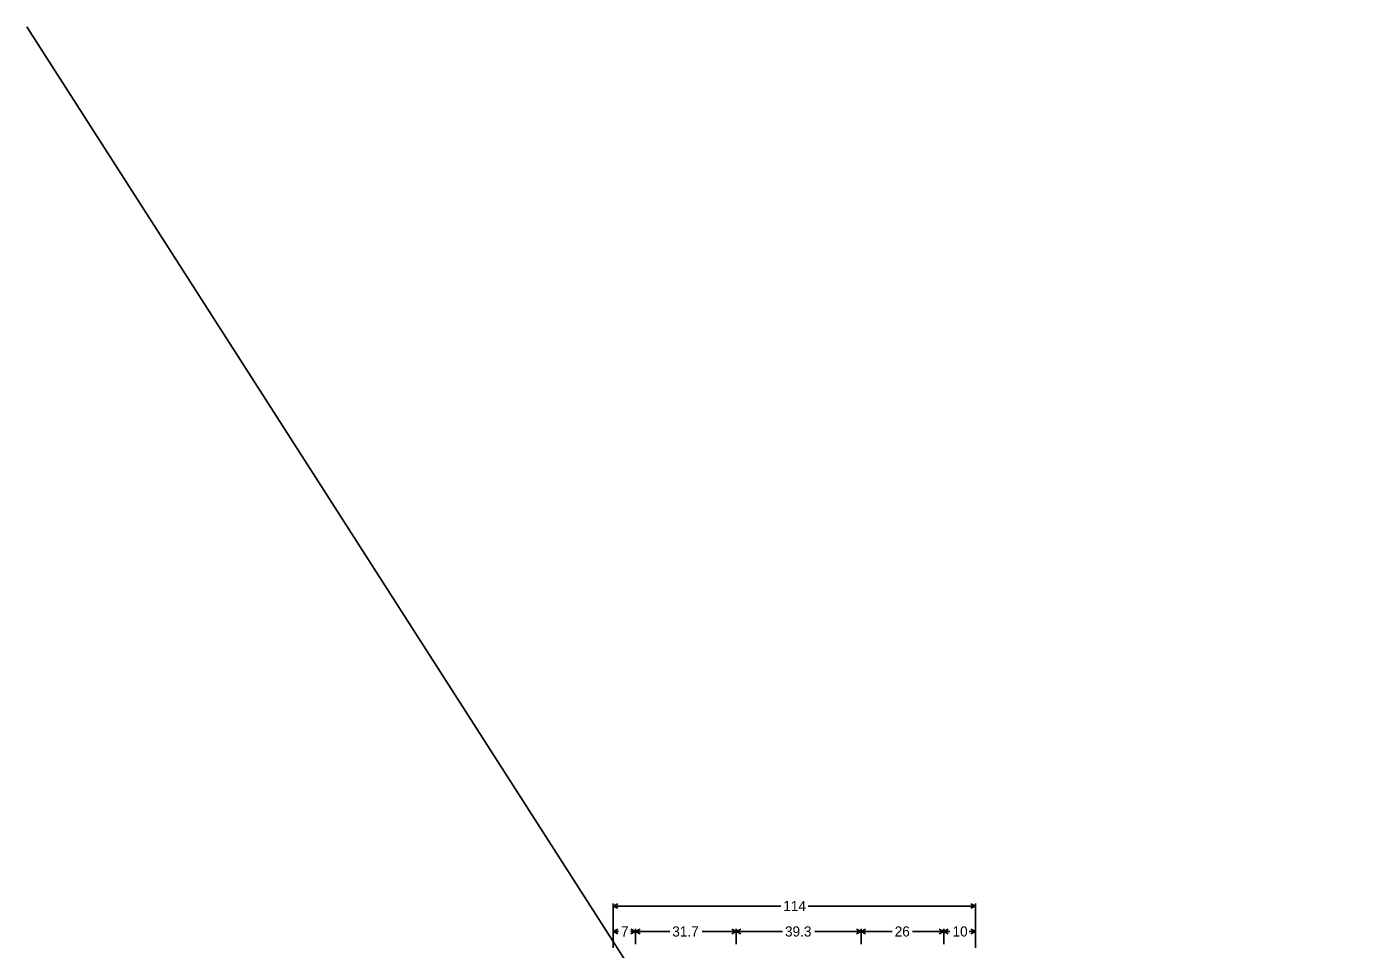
# Model space of a CAD drawing. Extents: x 667331 to 731245, y 738830 to 753817.
# Drawn here: x 722956 to 723588, y 749987 to 750423 of the extents above; entities that cross this region are included whole.
import ezdxf

# ---------------------------------------------------------------- set-up
doc = ezdxf.new("R2010")
doc.units = 0
doc.layers.add('R_SIGN', color=7, linetype='Continuous')

msp = doc.modelspace()

# ---------------------------------------------------------------- linework, layer by layer
at = {"layer": 'R_SIGN'}
for p, q in [((725910.64, 745814.78), (722956.13, 750422.85)), ((723233.04, 750009), (723233.04, 749988)), ((723235.19, 750008.87), (723233.04, 750007.8)), ((723312.1, 750007.8), (723233.04, 750007.8)), ((723235.19, 750006.73), (723233.04, 750007.8)), ((723324.98, 750007.8), (723404.04, 750007.8)), ((723401.9, 750008.87), (723404.04, 750007.8)), ((723401.9, 750006.73), (723404.04, 750007.8)), ((723404.04, 750009), (723404.04, 749988)), ((723233.04, 749997), (723233.04, 749989.8)), ((723243.54, 749997), (723243.54, 749989.8)), ((723291.09, 749997), (723291.09, 749989.8)), ((723350.02, 749997), (723350.02, 749989.8)), ((723389.04, 749997), (723389.04, 749989.8)), ((723389.04, 749997), (723389.04, 749989.8)), ((723404.04, 749997), (723404.04, 749989.8)), ((723235.19, 749996.87), (723233.04, 749995.8)), ((723235.47, 749995.8), (723233.04, 749995.8)), ((723235.19, 749994.73), (723233.04, 749995.8)), ((723241.11, 749995.8), (723243.54, 749995.8)), ((723241.4, 749996.87), (723243.54, 749995.8)), ((723241.4, 749994.73), (723243.54, 749995.8)), ((723245.69, 749996.87), (723243.54, 749995.8)), ((723259.68, 749995.8), (723243.54, 749995.8)), ((723245.69, 749994.73), (723243.54, 749995.8)), ((723274.95, 749995.8), (723291.09, 749995.8)), ((723288.95, 749996.87), (723291.09, 749995.8)), ((723288.95, 749994.73), (723291.09, 749995.8)), ((723293.24, 749996.87), (723291.09, 749995.8)), ((723312.91, 749995.8), (723291.09, 749995.8)), ((723293.24, 749994.73), (723291.09, 749995.8)), ((723328.2, 749995.8), (723350.02, 749995.8)), ((723347.87, 749996.87), (723350.02, 749995.8)), ((723347.87, 749994.73), (723350.02, 749995.8)), ((723352.16, 749996.87), (723350.02, 749995.8)), ((723364.7, 749995.8), (723350.02, 749995.8)), ((723352.16, 749994.73), (723350.02, 749995.8)), ((723374.36, 749995.8), (723389.04, 749995.8)), ((723386.9, 749996.87), (723389.04, 749995.8)), ((723386.9, 749994.73), (723389.04, 749995.8)), ((723391.19, 749996.87), (723389.04, 749995.8)), ((723392.01, 749995.8), (723389.04, 749995.8)), ((723391.19, 749994.73), (723389.04, 749995.8)), ((723401.07, 749995.8), (723404.04, 749995.8)), ((723401.9, 749996.87), (723404.04, 749995.8)), ((723401.9, 749994.73), (723404.04, 749995.8))]:
    msp.add_line(p, q, dxfattribs=at)

# ---------------------------------------------------------------- texts
for s, p in [('114', (723313.3, 750005.4)), ('7', (723236.67, 749993.4)), ('31.7', (723260.88, 749993.4)), ('39.3', (723314.11, 749993.4)), ('26', (723365.9, 749993.4)), ('10', (723393.21, 749993.4))]:
    msp.add_text(s, height=4.8, dxfattribs=at).set_placement(p)

doc.saveas('drawing.dxf')
